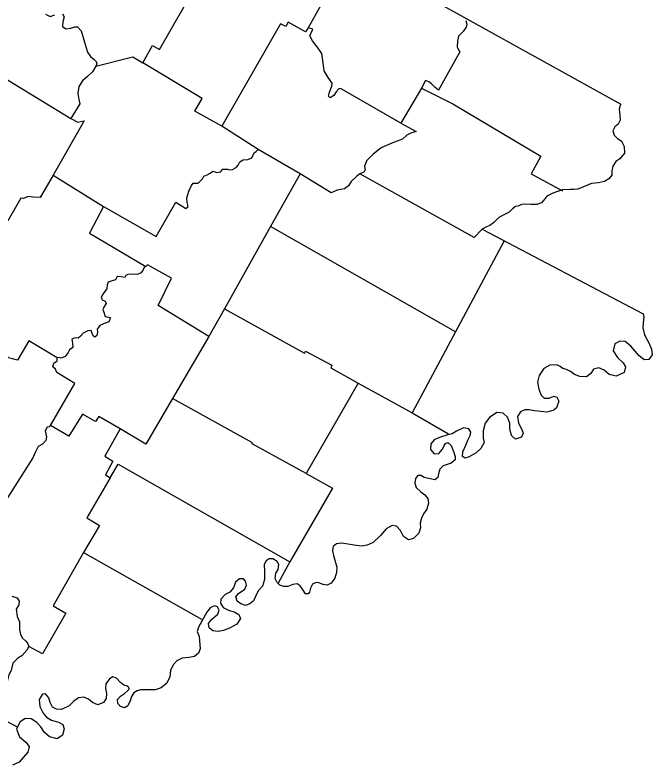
# Model space of a CAD drawing. Extents: x 369523 to 838377, y 495025 to 936819.
# Drawn here: x 473603 to 481389, y 706814 to 715982 of the extents above; entities that cross this region are included whole.
import ezdxf

# ---------------------------------------------------------------- set-up
doc = ezdxf.new("R2010")
doc.units = 0
doc.layers.add('21', color=7, linetype='Continuous')

msp = doc.modelspace()

# ---------------------------------------------------------------- linework, layer by layer
at = {"layer": '21'}
for points in [[(474590.4, 715354.8), (475041.5, 715472.2), (475163.6, 715395.6), (475284, 715609.2), (475369.6, 715559), (475814.9, 716338.1), (475777, 716362), (475864.8, 716530.6), (474501, 717345.4)], [(477108.4, 717054.4), (479123.6, 715934.3), (481009, 714891), (480997.4, 714867.9), (480986.2, 714826.9), (480994.8, 714761.6), (481001.2, 714694.4), (480975.1, 714648.9), (480934.3, 714614.4), (480911.8, 714565.7), (480926.7, 714514.5), (480963.8, 714474.4), (481014.7, 714440.6), (481048.9, 714373.3), (481053.5, 714293.9), (480994.1, 714222.7), (480946.8, 714192.2), (480908.2, 714135.3), (480899.3, 714073.9), (480896.8, 714025.4), (480859.8, 713978.6), (480809, 713945.8), (480735.5, 713930.9), (480647.8, 713920.1), (480552.1, 713883), (480483.5, 713854.1), (480433.5, 713848.6), (480385.9, 713847.1), (480296.5, 713842.9), (480223.2, 713819), (480167.9, 713801), (480105.4, 713767.4), (480078.6, 713735.7), (480036.2, 713685.5), (479979.6, 713667.2), (479907.5, 713663.7), (479843.7, 713668.7), (479793.3, 713664.4), (479752.5, 713646.6), (479719, 713638.9), (479685.6, 713611.2), (479643.9, 713569.5), (479577.3, 713538.2), (479515.3, 713505.4), (479452.3, 713443.1), (479408.5, 713407.1), (479366.1, 713390.3), (479313.9, 713362.7), (481281.8, 712328.8), (481288.9, 712286.8), (481282.8, 712219.2), (481277.1, 712156), (481298.4, 712070.9), (481350.1, 711975.4), (481382.1, 711895.1), (481388.8, 711826.5), (481348.9, 711769.3), (481293.9, 711766.7), (481226.5, 711819.4), (481183.7, 711870.6), (481131.5, 711931.9), (481059.4, 711989.7), (480997.4, 711995.8), (480935.7, 711961.6), (480912.8, 711875.3), (480966.1, 711795.4), (481038, 711727.9), (481066.5, 711680.8), (481046.7, 711612.6), (480952.5, 711566.8), (480864.6, 711587.3), (480805, 711641.9), (480737.4, 711670.2), (480674.8, 711651.1), (480641.2, 711599), (480587.2, 711559.1), (480505.9, 711564.5), (480443.1, 711587.7), (480392.5, 711625.9), (480345.4, 711647.5), (480300.1, 711659.1), (480265.7, 711685.3), (480224.1, 711706.9), (480142, 711701.6), (480068.4, 711662.4), (480008.2, 711575.1), (479987.8, 711492.9), (480003.8, 711406.5), (480034.3, 711334.9), (480071.7, 711299), (480130, 711299.7), (480187.7, 711321.7), (480227.2, 711311.4), (480250.6, 711259.6), (480220.5, 711179.8), (480187.9, 711151.5), (480105.3, 711128.8)], [(477335.2, 716095.4), (477187, 715826.3), (477154.5, 715775.8), (476943.5, 715893.4), (476911.8, 715842.4), (476849.9, 715872.8), (476129.8, 714624.7), (475799, 714804.2), (475889, 714961.5), (475163.6, 715395.6)], [(473975.9, 715990.3), (474034.5, 715961.8), (474090.9, 715983.6)], [(474184.4, 715996.5), (474202.4, 715957.9), (474186.5, 715896.2), (474183.6, 715841.3), (474225.8, 715811.5), (474285.5, 715820.1), (474332.6, 715837.5), (474366.8, 715837), (474411.8, 715787.7), (474463.9, 715607.5), (474489, 715526.8), (474524.1, 715472.4), (474572.3, 715435.7), (474596.1, 715412.5), (474602.7, 715386.3), (474590.4, 715354.8)], [(479114.4, 715915.3), (479125.9, 715869.5), (479118.1, 715834.2), (479081.4, 715780.6), (479023.3, 715720.9), (479011.4, 715660.2), (479008.8, 715592.9), (479028, 715546.9), (479040.9, 715531.4), (478777.7, 715063.2), (478739.6, 715096.1), (478693.8, 715140.3), (478659.2, 715164.3), (478620.8, 715181.8), (478572.5, 715088.5), (478320.5, 714659.2), (477591.5, 715079.9), (477566.4, 715082.7), (477527.5, 715043.8), (477498.2, 714996.9), (477454.2, 714969.9), (477432.9, 714988.2), (477446.5, 715036.8), (477474.8, 715109.9), (477478.1, 715146.8), (477431.7, 715218), (477381.5, 715299.3), (477370.7, 715398.1), (477352.3, 715510.3), (477295.4, 715593.4), (477238.9, 715666.2), (477204.7, 715727.8), (477243.8, 715807.8), (477187, 715826.3)], [(473087.1, 715443.9), (474286.1, 714717.9), (474369.8, 714672), (474449.4, 714687.7), (474067.9, 714022.5), (473912.5, 713748.8), (473825.8, 713756.4), (473762.2, 713763.4), (473708.5, 713738.9), (473672.4, 713741.7), (473514.2, 713465.2), (472724.8, 713918.8), (472308.2, 714177.6)], [(474590.4, 715354.8), (474550.5, 715286.4), (474490, 715228.2), (474426.2, 715177.5), (474382.7, 715106.9), (474371.1, 715022.7), (474384.2, 714948.1), (474397, 714897.1), (474286.1, 714717.9)], [(478572.5, 715088.5), (478954, 714895.2), (480028.1, 714254.1), (479913.6, 714039.2), (480293.1, 713831.6)], [(474067.9, 714022.5), (474683.1, 713640.2), (475328.9, 713273.8), (475570.4, 713692.7), (475692.9, 713616.9), (475717.5, 713641.1), (475709.3, 713690.5), (475705.2, 713748.6), (475726.3, 713828.2), (475758.5, 713896.8), (475780.1, 713927.2), (475805.1, 713924.4), (475840.3, 713925.5), (475895.3, 713978.2), (475911.9, 714011.5), (475952.5, 714027.2), (475986.7, 714048.9), (476022.2, 714071), (476070, 714057.9), (476114.7, 714065.6), (476143.9, 714095.8), (476198.4, 714097.6), (476230.2, 714087.5), (476263.2, 714094.3), (476306.6, 714118.3), (476329.8, 714147.8), (476350.7, 714186.4), (476391.5, 714209.7), (476447.4, 714214), (476498.3, 714235.7), (476515.3, 714273.3), (476530.7, 714300.8), (476551.8, 714313.7), (476573.9, 714339.4), (476129.8, 714624.7)], [(478320.5, 714659.2), (478504.4, 714557.8), (478439.8, 714535.4), (478391, 714513.5), (478338, 714464.1), (478207.1, 714414.8), (478079.9, 714356.6), (477980.7, 714280.4), (477897.4, 714199.1), (477873.7, 714130), (477882.1, 714088.3), (477866.2, 714060), (477817.6, 714040.2)], [(477817.6, 714040.2), (477777.1, 714007.8), (477713.4, 713948.2), (477680.9, 713892.1), (477631.8, 713854.8), (477542.6, 713841.6), (477467.4, 713808.9), (477089.4, 714041.2), (476573.9, 714339.4)], [(477089.4, 714041.2), (476725.6, 713394.4), (476161.6, 712391.7), (475971.2, 712052.2), (475351.9, 712429.4), (475515.9, 712765.8), (475224, 712926.4), (475202.9, 712908)], [(479313.9, 713362.7), (479213.3, 713261.8), (477817.6, 714040.2)], [(474683.1, 713640.2), (474512.6, 713315.4), (475202.9, 712908), (475180.5, 712894.7), (475165.4, 712860.4), (475136.3, 712826.7), (475094.2, 712808.6), (475036.3, 712812.2), (474982.3, 712811.2), (474957.6, 712796), (474943.6, 712774.4), (474899.2, 712782.1), (474852.9, 712786.6), (474829.8, 712742.6), (474790.3, 712734.1), (474741.8, 712716.4), (474728.1, 712682.4), (474723.5, 712634), (474686.2, 712583), (474656.8, 712534), (474669.5, 712499.6), (474706.9, 712483.9), (474715.9, 712456.3), (474688.7, 712409.2), (474676.9, 712378.4), (474690.5, 712349.1), (474705.4, 712297.9), (474746.5, 712286.6), (474769.9, 712279.3), (474749.8, 712229.1), (474684.8, 712208), (474637.9, 712187.2), (474609.1, 712141.1), (474612.2, 712103.7), (474602.4, 712065.1), (474579, 712044.7), (474557.6, 712060.9), (474542.7, 712100.9), (474533.5, 712126.4), (474494.2, 712122.2), (474437.6, 712092.8), (474401.5, 712056.6), (474375.1, 712031.3), (474339.5, 712034.9), (474297.1, 712018.1), (474304.1, 711970.5), (474307.9, 711919.3), (474268.8, 711889.4), (474251.6, 711855.2), (474216.3, 711807.5), (474167.2, 711786.9), (474141, 711797), (474118.5, 711792.8)], [(478988.6, 712106.8), (476725.6, 713394.4)], [(479577, 713211.5), (478988.6, 712106.8), (478459.4, 711117.7), (478900.6, 710860.8)], [(476161.6, 712391.7), (477140.2, 711849.1), (477154.4, 711872.8), (477476.3, 711700.8), (477462.4, 711670.2), (477796.5, 711479.8), (478459.4, 711117.7)], [(474118.5, 711792.8), (473773.5, 711998.6), (473631.7, 711762.3), (473573.4, 711778.4), (473525.3, 711792.8), (473493.9, 711835), (473482.9, 711892.7), (473480.5, 711933.1), (473444.3, 711980.4), (473397.2, 712013.1), (473373.6, 712051.7), (473324.3, 712101.3), (473260.5, 712122.9), (473202.8, 712128.6), (473127.3, 712138.3), (473081.2, 712150.4), (473035.9, 712162.1), (472996.8, 712176.6), (472966.2, 712173.9)], [(475971.2, 712052.2), (475528.6, 711292.6), (475203.5, 710736), (474886.5, 710921.7), (474629.4, 711073.7), (474586.2, 711012.9), (474426.4, 711104.3), (474261.3, 710833.1), (474035, 710962.2), (474334.7, 711476.3), (474113.1, 711611.4), (474096.1, 711651.6), (474064, 711679.8), (474075.9, 711723.8), (474118, 711753), (474118.5, 711792.8)], [(477796.5, 711479.8), (477160.6, 710375.7), (477484.6, 710198), (476961.9, 709297.4), (476818.9, 709035.1)], [(477160.6, 710375.7), (476500.3, 710738.5), (476507.4, 710752.1), (475528.6, 711292.6)], [(480105.3, 711128.8), (480031.2, 711133.2), (479950.7, 711143.7), (479887.5, 711157.1), (479834.8, 711156.5), (479782.6, 711128.9), (479746.3, 711073.9), (479756.3, 710992.3), (479797.1, 710915.6), (479815.4, 710870.1), (479794, 710819.6), (479722.2, 710798.2), (479673.4, 710843), (479652.4, 710926.8), (479650.1, 710991.5), (479624.6, 711065.8), (479571.1, 711115.7), (479491.7, 711124.4), (479400.6, 711063.4), (479347.9, 710990.5), (479323.4, 710899.6), (479324.7, 710810.9), (479335.4, 710754.5), (479296.1, 710683.5), (479238.4, 710628.1), (479155.4, 710578.9), (479105.7, 710566.5), (479073.5, 710586.9), (479075.1, 710641.6), (479112.2, 710723.8), (479135.8, 710785.3), (479167.5, 710841.9), (479175, 710884.1), (479149.3, 710922.8), (479084, 710936.4), (478999.1, 710895.1), (478946.6, 710863.2), (478879.4, 710845.7), (478804.4, 710822.8), (478731, 710791.3), (478685.5, 710739.6), (478680.6, 710670.3), (478724.6, 710619.4), (478782.2, 710622.7), (478829.5, 710675.5), (478847.8, 710719), (478865.6, 710745), (478891.3, 710756.3), (478933.9, 710719.6), (478963.3, 710646.3), (478984.3, 710584.8), (478982.8, 710543.5), (478932.6, 710502.4), (478834.6, 710468.9), (478797.3, 710429), (478781.1, 710374.3), (478771.1, 710328), (478733.8, 710299.2), (478678, 710313.8), (478605.1, 710327.5), (478561.7, 710353.6), (478524.7, 710351.3), (478496.3, 710315), (478488.9, 710258.2), (478505.4, 710206.1), (478563.7, 710151.1), (478610.8, 710118.4), (478649.5, 710069.6), (478658.5, 710014.2), (478635.9, 709943.2), (478597.6, 709885), (478569.7, 709832.8), (478556.7, 709770.5), (478557.7, 709711), (478539.9, 709646.1), (478474, 709584.4), (478413.6, 709567.3), (478349.6, 709609), (478316.6, 709680), (478266.2, 709731.4), (478213, 709741), (478138.5, 709702.3), (478070.8, 709617.3), (477981.5, 709535.2), (477905.6, 709499.6), (477837.2, 709489.4), (477747.9, 709501.9), (477596.2, 709527.3), (477531.7, 709518.2), (477491.5, 709484.5), (477481.8, 709431.3), (477496.7, 709374.6), (477534.9, 709230.5), (477531.6, 709165.7), (477511.3, 709096.7), (477467.3, 709036.4), (477420.1, 709011.4), (477368.7, 709022.2), (477317.1, 709042), (477282.6, 709043.8), (477240.1, 709024.8)], [(474035, 710962.2), (474021.8, 710945.6), (473994.3, 710944.3), (473969.7, 710897.9), (473988.9, 710824.1), (473980.4, 710780.3), (473939.2, 710733.9), (473885, 710708.6), (473851.7, 710641.8), (473819.6, 710569.9), (473495.1, 710055.1)], [(474886.5, 710921.7), (474700.9, 710588.3), (474797.7, 710529), (474708.6, 710360.1), (474764.9, 710324.1), (474863.7, 710490.6), (476961.9, 709297.4)], [(474764.9, 710324.1), (474481.3, 709834.9), (474635.9, 709742.1), (474440.1, 709410.3), (475882.6, 708595)], [(474440.1, 709410.3), (474071.4, 708760.9), (474222.8, 708670), (473937.2, 708172), (473771, 708263.9), (473746.1, 708218.8), (473686.7, 708147.7), (473638.5, 708121), (473574.5, 708057.1), (473562.4, 708005.4), (473557.3, 707967.3), (473529.5, 707917.3), (473511.7, 707852.4), (473465.4, 707790.1), (473398.2, 707778.2), (473341.9, 707741.9), (473310.2, 707674.2), (473293.5, 707618.6), (473241.3, 707579.8), (473195, 707573.1), (473150.8, 707560.7), (473131.7, 707540), (473639, 707274.5)], [(477240.1, 709024.8), (477213.7, 708977.2), (477201, 708928.2), (477184.3, 708906), (477153.2, 708907.9), (477123.4, 708949.1), (477089.5, 709003.9), (477051.1, 709027), (476996.9, 709018.4), (476939.7, 708997.1), (476888.6, 708995.5), (476839.5, 709013.8), (476806.5, 709045.9), (476782.9, 709095.6), (476792.5, 709159.9), (476819.5, 709204.9), (476826.6, 709262.9), (476806.1, 709303), (476752.8, 709332.8), (476710.5, 709334.7), (476672.7, 709310.7), (476648.5, 709263), (476652.6, 709177.1), (476654.3, 709081.6), (476628.5, 709001.5), (476576.6, 708944.7), (476541.6, 708873.4), (476517.6, 708822.3), (476473.4, 708782), (476419.9, 708765.2), (476361.3, 708782.6), (476318.4, 708815), (476302.1, 708869.3), (476334, 708911.3), (476410.7, 708963.1), (476431.6, 709012.8), (476419.2, 709062.5), (476396.8, 709088.2), (476346.4, 709089.5), (476299.3, 709050), (476271.6, 708979.8), (476230.4, 708927.8), (476170.7, 708896.9), (476117.5, 708839.9), (476114.6, 708790.5), (476147.1, 708740.9), (476212.3, 708708.5), (476289.8, 708682), (476339.4, 708653.4), (476361, 708605.9), (476314.1, 708535.1), (476224.8, 708486.4), (476150, 708460.1), (476084.7, 708445.9), (476021.2, 708455.1), (475975.9, 708489), (475968.8, 708542.1), (476003.5, 708592.5), (476082, 708656.6), (476099.2, 708707.4), (476079.1, 708746.2), (476042.6, 708761.4), (475988.3, 708733.9), (475947.1, 708681.9), (475847.4, 708499.3), (475828.8, 708446), (475854.3, 708382.9), (475864.8, 708235.3), (475844.4, 708180.9), (475796.3, 708139.7), (475728.7, 708129.1), (475644.6, 708120.6), (475580.8, 708086.6), (475536.2, 708040), (475505.6, 707970.5), (475494.8, 707891.4), (475457.2, 707813.8), (475389.9, 707757.4), (475314.4, 707731.6), (475214.4, 707733.8), (475135, 707731.4), (475096.6, 707721.1), (475054, 707696.5), (475025.4, 707652.6), (475008.7, 707597), (474983.7, 707538.6), (474939.7, 707511.6), (474891.1, 707530.8), (474859.2, 707566.6), (474857.2, 707613.4), (474892.1, 707654.7), (474941, 707689.9), (474979.6, 707719), (474997.3, 707742.8), (474992.8, 707763.3), (474975.5, 707777), (474932.8, 707789.3), (474891.2, 707822), (474844.4, 707875.7), (474798.9, 707890.7), (474756.9, 707867)], [(473563.5, 708878.8), (473627.5, 708859.3), (473654.7, 708817.4), (473648.5, 708770), (473616.6, 708716.8), (473630.5, 708630.6), (473657.4, 708562.3), (473656.6, 708473.8), (473670.8, 708408.5), (473695.2, 708363.9), (473732.8, 708330.2), (473755.9, 708301.9), (473771, 708263.9)], [(474756.9, 707867), (474714.2, 707807), (474708.3, 707747.2), (474720.4, 707687.6), (474717.2, 707628.4), (474683.6, 707576.3), (474616.2, 707551.1), (474551.6, 707578.8), (474501.7, 707619.8), (474443.3, 707644.9), (474377.2, 707636.7), (474320.7, 707592.8), (474264.3, 707537.7), (474172.2, 707491.7), (474110, 707495.7), (474061.4, 707520.4), (474033.4, 707579.4), (474016.2, 707634.2), (473974.1, 707682.8), (473938.5, 707680.9), (473899.2, 707615.4), (473905.9, 707530.2), (473948.5, 707449.1), (473988.6, 707397.3), (474047.7, 707364), (474134.6, 707336.4), (474186.1, 707311), (474205.1, 707257.4), (474182.9, 707179.5), (474116.9, 707134.6), (474026.6, 707156.5), (473963.6, 707211), (473917.5, 707278.7), (473870.3, 707333.7), (473801.8, 707377), (473726.3, 707381.1), (473660.6, 707338.3), (473623.3, 707253.9), (473657.3, 707156.8), (473734.9, 707091.3), (473777.6, 707040.1), (473760.6, 706969.2), (473654.6, 706848.2), (473570.7, 706814)]]:
    msp.add_lwpolyline(points, dxfattribs=at)

doc.saveas('drawing.dxf')
